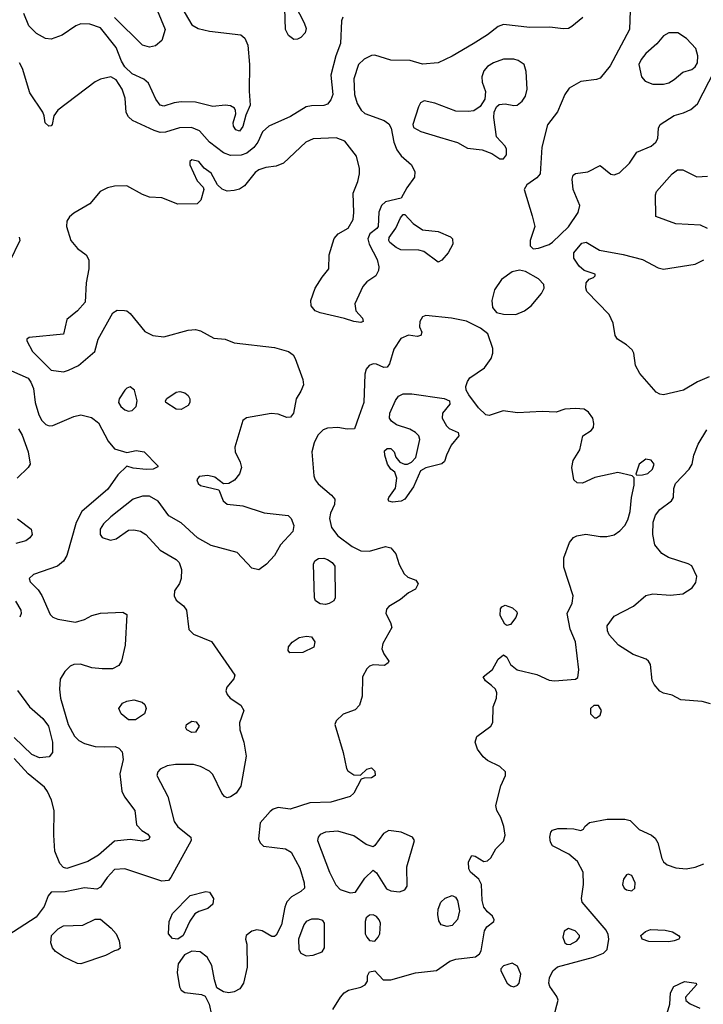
# Model space of a CAD drawing. Extents: x 1173029 to 1307123, y 522559 to 678521.
# Tile 440 of 623: x 1209947 to 1213831, y 615674 to 621271. Entities that reach past the tile are written whole.
import ezdxf

# ---------------------------------------------------------------- set-up
doc = ezdxf.new("R2010")
doc.units = 0

msp = doc.modelspace()

# ---------------------------------------------------------------- linework, layer by layer
at = {"layer": '0CON10XD'}
for points in [[(1210650.4, 621515), (1210774.1, 621215), (1210755, 621152.5), (1210717.5, 621122.5), (1210685, 621114.1), (1210645, 621125.3), (1210485, 621282.4)], [(1210868.2, 621338.2), (1210925, 621240.8), (1210960.7, 621220.7), (1211026.2, 621206.2), (1211203.3, 621185), (1211225.6, 621165), (1211243.5, 621125), (1211253.2, 621015), (1211250.5, 620865), (1211256, 620785), (1211231.2, 620728.8), (1211215, 620663.8), (1211195, 620636.2), (1211175, 620644), (1211162, 620665), (1211160, 620685), (1211174, 620735), (1211173.8, 620755), (1211167, 620767), (1211145, 620780.8), (1211115, 620784.4), (1211045, 620777.9), (1210945, 620801.1), (1210865, 620804.6), (1210825, 620798.8), (1210765, 620778.5), (1210745, 620785.6), (1210719.6, 620819.6), (1210679.5, 620909.5), (1210652, 620932), (1210585, 620962.7), (1210545, 621003.1), (1210525.3, 621035), (1210495, 621112.9), (1210405, 621223.6), (1210345.7, 621245.7), (1210295, 621246.2), (1210265.5, 621235), (1210187.7, 621182.3), (1210125, 621160), (1210094, 621164), (1210041.7, 621191.7), (1209999.2, 621235), (1209970.9, 621305)], [(1211510.8, 621355), (1211562.5, 621252.5), (1211575, 621220), (1211568.6, 621195), (1211545, 621170), (1211525, 621160), (1211505, 621158.6), (1211475, 621180), (1211456.9, 621215), (1211453.4, 621333.4)], [(1211783.8, 621285), (1211775.7, 621265), (1211770.4, 621135), (1211742.5, 621065), (1211715.4, 620955), (1211725.5, 620845), (1211715.4, 620814.6), (1211695, 620791.4), (1211675, 620783.1), (1211605, 620781.9), (1211575, 620774.4), (1211485, 620719.6), (1211362.9, 620665), (1211326.7, 620633.3), (1211299.1, 620575), (1211276.5, 620543.5), (1211238, 620512), (1211205, 620500.3), (1211145, 620499.5), (1211105, 620513.3), (1211024.6, 620575), (1210968.8, 620638.8), (1210922.6, 620657.4), (1210855, 620655.4), (1210775, 620631.8), (1210745, 620629.6), (1210710.4, 620640.4), (1210588.5, 620698.5), (1210565, 620717.8), (1210552.2, 620742.2), (1210545.2, 620825), (1210529.1, 620875), (1210495, 620929.3), (1210465, 620946.7), (1210405, 620932.7), (1210375, 620916.7), (1210163.9, 620756.1), (1210141.2, 620725), (1210131.2, 620675), (1210125, 620666.7), (1210112.5, 620665), (1210091.2, 620685), (1210086.2, 620725), (1210077.5, 620745), (1210003.9, 620855), (1209962.5, 620992.5), (1209946.3, 621026.3)], [(1213147, 621283), (1213085, 621231.5), (1213065, 621221.5), (1213035, 621218.2), (1212958.9, 621228.9), (1212845, 621226), (1212695, 621243.8), (1212665, 621231.2), (1212605, 621184.5), (1212523.9, 621133.9), (1212405, 621062.5), (1212325, 621025.8), (1212235, 621017.5), (1212165, 621038), (1212055, 621040), (1211965, 621069.2), (1211945, 621067.1), (1211905, 621047.1), (1211871.9, 621015), (1211845.4, 620934.6), (1211850, 620845), (1211865, 620794.3), (1211887.3, 620757.3), (1211907.7, 620737.7), (1212017.3, 620697.3), (1212045, 620677.9), (1212057.3, 620655), (1212072.3, 620575), (1212090.6, 620530.6), (1212115, 620496.5), (1212172.5, 620445), (1212191.9, 620405), (1212190.6, 620375), (1212145.6, 620315), (1212115, 620256.7), (1212025, 620234.5), (1212001.9, 620215), (1211987.5, 620177.5), (1211984, 620095), (1211977, 620083), (1211936.9, 620053.1), (1211925.7, 620025), (1211932.5, 619995), (1211978, 619908), (1211987.5, 619865), (1211985.5, 619845), (1211970, 619815), (1211920.1, 619779.9), (1211896.5, 619755), (1211850.9, 619655), (1211856.5, 619616.5), (1211893.8, 619575), (1211897.5, 619555), (1211885, 619550), (1211845, 619554.4), (1211793.1, 619573.1), (1211654.7, 619604.7), (1211626.4, 619616.4), (1211603.6, 619643.6), (1211601.9, 619675), (1211625.3, 619745), (1211665, 619807.8), (1211703.8, 619855), (1211705.7, 619935), (1211734, 620026), (1211756.2, 620053.8), (1211812.5, 620085), (1211842, 620135), (1211846.2, 620175), (1211840.8, 620285), (1211868.9, 620351.1), (1211876.7, 620395), (1211876.7, 620425), (1211860, 620495), (1211795, 620579.4), (1211745, 620599.5), (1211615, 620592.9), (1211572.5, 620575), (1211445.3, 620454.7), (1211405, 620437.9), (1211345, 620430.4), (1211305, 620416.9), (1211285, 620401.5), (1211225, 620326.7), (1211195, 620308.1), (1211165, 620299.2), (1211125, 620296), (1211097.1, 620307.1), (1211071.3, 620331.3), (1211035, 620398), (1210995.8, 620425.8), (1210965, 620463.8), (1210925, 620473.3), (1210913.3, 620465), (1210913.8, 620445), (1210954.3, 620354.3), (1210988.8, 620318.8), (1210994, 620305), (1210975.9, 620244.1), (1210955, 620223.8), (1210845, 620222.5), (1210755, 620258.6), (1210685, 620262.5), (1210645, 620277.5), (1210555, 620326.7), (1210485, 620324.3), (1210445, 620314.3), (1210404, 620295), (1210345.4, 620224.6), (1210255, 620171.5), (1210230.4, 620149.6), (1210215.5, 620125), (1210211.8, 620095), (1210237.9, 620015), (1210275, 619969.5), (1210323.8, 619935), (1210338.8, 619905), (1210339.2, 619855), (1210324.4, 619775), (1210318, 619665), (1210276, 619615), (1210215, 619566.2), (1210195, 619482.5), (1210000, 619465), (1209986.7, 619455), (1209986.7, 619445), (1210020, 619385), (1210125, 619279.4), (1210195, 619268.6), (1210225, 619279.2)], [(1213416.2, 621323.8), (1213411.2, 621215), (1213301.8, 621008.2), (1213245, 620937.5), (1213225, 620930), (1213135, 620920), (1213069.5, 620880.5), (1213043.6, 620845), (1213003.3, 620746.7), (1212946.5, 620673.5), (1212913.9, 620546.1), (1212903.3, 620395), (1212885, 620371.1), (1212828.1, 620331.9), (1212812.5, 620305), (1212859.5, 620155), (1212873.9, 620095), (1212847.5, 620015), (1212846.7, 619985), (1212865, 619968.8)], [(1213605, 620903.6), (1213635, 620912.2), (1213665, 620930), (1213715, 620972.5), (1213765, 620988.1), (1213785, 621003.1), (1213797.7, 621025), (1213800.4, 621065), (1213787.8, 621107.8), (1213735, 621164), (1213685.7, 621195.7), (1213635, 621196), (1213605, 621178), (1213566.9, 621133.1), (1213505, 621079.4), (1213478.5, 621045), (1213464.5, 621015), (1213480.6, 620945), (1213500.8, 620920.8), (1213544.6, 620904.6), (1213605, 620903.6)], [(1212695, 620480), (1212712.5, 620502.5), (1212713.3, 620535), (1212705, 620552.5), (1212656, 620605), (1212640.6, 620715), (1212642.9, 620745), (1212655.6, 620774.4), (1212671.7, 620788.3), (1212705, 620792.9), (1212755, 620782.5), (1212774.3, 620785.7), (1212802.6, 620807.4), (1212820.6, 620835), (1212829.5, 620875), (1212825.5, 620975.5), (1212812.5, 621015), (1212779.3, 621039.3), (1212755, 621045.6), (1212695, 621045.6), (1212638.8, 621025), (1212604.4, 621005), (1212585, 620979.2), (1212572.3, 620945), (1212575.4, 620915.4), (1212592.6, 620862.6), (1212590.3, 620819.7), (1212562.6, 620777.4), (1212526.9, 620753.1), (1212495, 620747.9), (1212425, 620750.4), (1212306, 620796), (1212245, 620808.6), (1212225, 620798), (1212211.9, 620775), (1212180, 620675), (1212185, 620657.5), (1212225.4, 620635.4), (1212332, 620602), (1212435, 620572), (1212490.7, 620540.7), (1212575, 620530), (1212629.5, 620509.5), (1212675, 620480), (1212695, 620480)], [(1212865, 619968.8), (1212895, 619972), (1212955, 619993.3), (1212975, 620006.7), (1213065, 620093.8), (1213120.7, 620175), (1213130, 620215), (1213092, 620305), (1213086, 620365), (1213092.3, 620387.7), (1213104.2, 620395.8), (1213175, 620405.6), (1213245, 620441.2), (1213305, 620392.5), (1213325, 620389.2), (1213355, 620400), (1213412, 620455), (1213453.1, 620516.9), (1213535, 620551.5), (1213561.9, 620575), (1213571.9, 620595), (1213575.7, 620655), (1213585.8, 620675), (1213664.7, 620725.3), (1213719.1, 620740.9), (1213759.8, 620760.2), (1213798.3, 620791.7), (1213895, 620980)], [(1213854.1, 620084.1), (1213815, 620101.9), (1213675, 620110), (1213561.7, 620151.7), (1213560, 620275), (1213566, 620295), (1213654.7, 620395.3), (1213685, 620416.7), (1213715, 620417.5), (1213795, 620377.9), (1213855, 620381.5)], [(1212325, 619892), (1212243, 619953), (1212215, 619960), (1212113, 619963), (1212085.4, 619975.4), (1212050, 620005), (1212044, 620015), (1212047, 620033), (1212083.1, 620085), (1212110, 620145), (1212125, 620163.3), (1212135, 620163.3), (1212183, 620113), (1212235, 620077.1), (1212325, 620066.5), (1212395, 620035.6), (1212406, 620025), (1212408, 619995), (1212382, 619945), (1212345, 619904), (1212325, 619892)], [(1209944.5, 620035), (1209947.1, 620015), (1209888.6, 619895)], [(1213865, 619241.3), (1213798, 619212), (1213718.6, 619165), (1213605, 619138.1), (1213585, 619141.3), (1213564.2, 619154.2), (1213469.6, 619259.6), (1213445.4, 619305), (1213435.5, 619375), (1213427.1, 619395), (1213395, 619422.9), (1213342.9, 619455), (1213330, 619475), (1213319.2, 619545), (1213296.9, 619595), (1213170, 619725), (1213164.1, 619745.9), (1213166.2, 619775), (1213182.5, 619795), (1213207.5, 619805), (1213217.5, 619815), (1213217.5, 619825), (1213155, 619845.8), (1213125, 619870), (1213094.5, 619915), (1213095.4, 619945), (1213140.5, 619999.5), (1213165, 620005.6), (1213240.9, 619960.9), (1213376.4, 619936.4), (1213485, 619908.5), (1213575, 619859.7), (1213605, 619851.8), (1213785, 619881.2), (1213833.6, 619905)], [(1212765, 619594.7), (1212814.8, 619615.2), (1212853.8, 619645), (1212911.5, 619715), (1212926.9, 619745), (1212924.3, 619765), (1212895, 619797.1), (1212820.3, 619840.3), (1212787.3, 619847.3), (1212745, 619836.9), (1212685, 619794.4), (1212645.4, 619735), (1212629.3, 619675), (1212634.1, 619634.1), (1212656.5, 619606.5), (1212695, 619596.5), (1212765, 619594.7)], [(1210225, 619279.2), (1210281.2, 619305), (1210374, 619385), (1210392.9, 619455), (1210476.1, 619603.9), (1210500.7, 619619.3), (1210541.7, 619618.3), (1210555.7, 619615.7), (1210575, 619601.2), (1210657.9, 619497.9), (1210703.3, 619475), (1210765, 619468.5), (1210905, 619506.5), (1210945, 619510.5), (1210975, 619502.2), (1211049.7, 619459.7), (1211115, 619454.3), (1211165, 619434.4), (1211395, 619407.5), (1211473.8, 619385), (1211500.8, 619365), (1211512.9, 619345), (1211556.5, 619225), (1211559.5, 619195), (1211545, 619160), (1211517.3, 619115), (1211502.5, 619035), (1211485, 619012), (1211465, 619010), (1211415, 619028.5), (1211375, 619032.1), (1211235, 619008), (1211215, 618992.5), (1211169.1, 618840.9), (1211171.3, 618815), (1211200.4, 618755), (1211206.4, 618725), (1211195, 618690), (1211167, 618653), (1211135, 618634.4), (1211105, 618632.5), (1211055, 618670.5), (1211015, 618679.1), (1210967.5, 618675), (1210954.2, 618655), (1210960, 618635), (1210973.2, 618623.2), (1211078.9, 618598.9), (1211103.8, 618535), (1211125, 618516.9), (1211215, 618506.5), (1211335, 618468.5), (1211472.1, 618452.1), (1211490, 618435), (1211504.2, 618395.8), (1211498.1, 618361.9), (1211428.5, 618285), (1211394, 618225), (1211350, 618175), (1211305, 618143.8), (1211265, 618153.3), (1211182.2, 618242.2), (1211035, 618282.7), (1210956.4, 618326.4), (1210865, 618410.5), (1210795, 618451.4), (1210733.1, 618533.1), (1210685, 618562), (1210645, 618562.2), (1210592.2, 618545), (1210465, 618444.5), (1210422.7, 618405), (1210403.8, 618375), (1210404.5, 618345), (1210415, 618327.5), (1210463, 618313), (1210495, 618320.3), (1210565, 618370), (1210595, 618371.8), (1210632.6, 618362.6), (1210663.8, 618343.8), (1210744.3, 618255), (1210835, 618202.2), (1210853.1, 618185), (1210865.6, 618145.6), (1210864.3, 618095), (1210854.5, 618065.5), (1210825.7, 618025), (1210824.5, 617995), (1210835, 617971.4), (1210878.3, 617938.3), (1210894.4, 617915), (1210908.1, 617805), (1210935, 617777.1), (1211036.6, 617736.6), (1211170, 617545), (1211164, 617525), (1211123, 617477), (1211118.1, 617455), (1211125.7, 617435), (1211143.1, 617415), (1211202.5, 617375), (1211220.8, 617345), (1211195.5, 617274.5), (1211198.2, 617235), (1211219.6, 617165), (1211232.7, 617085), (1211204.2, 616914.2), (1211176.5, 616873.5), (1211145, 616852.5), (1211125, 616847.8), (1211110.6, 616855), (1211095.4, 616875), (1211045, 616980), (1211025, 616998.5), (1210975, 617026.2), (1210935, 617037.3), (1210832.6, 617037.4), (1210785, 617029.2), (1210745, 617010), (1210731.2, 616995), (1210726, 616975), (1210789.1, 616855), (1210825, 616712.9), (1210845, 616682.7), (1210918.6, 616625), (1210921.4, 616605), (1210805.7, 616394.3), (1210791.4, 616378.6), (1210755, 616374.5), (1210545, 616443.8), (1210485, 616440), (1210444.6, 616395), (1210405, 616339.4), (1210385, 616328.1), (1210315, 616335.4), (1210205, 616312.8), (1210125, 616310.8), (1210109.3, 616290.7), (1210085, 616229.2), (1210041.2, 616168.8), (1209878.8, 616065)], [(1211726.2, 615645), (1211768.8, 615715), (1211791.2, 615738.8), (1211815, 615753.8), (1211885, 615770.8), (1211910, 615785), (1211923.3, 615805), (1211923.9, 615836.1), (1211935, 615858.8), (1211965, 615863.8), (1212012.5, 615812.5), (1212055, 615812.9), (1212195, 615852.7), (1212315, 615865.6), (1212390.2, 615919.8), (1212425, 615931.1), (1212536.3, 615943.7), (1212559.6, 615960.4), (1212568.8, 615978.8), (1212588, 616092), (1212602, 616115), (1212640, 616145), (1212642.5, 616155), (1212633.3, 616175), (1212605, 616198.8), (1212585, 616226.7), (1212574.4, 616265), (1212570, 616355), (1212555.6, 616385.6), (1212507.5, 616425), (1212498.6, 616445), (1212497, 616483), (1212515, 616520), (1212535, 616516.2), (1212585, 616486.2), (1212605, 616488.8), (1212623.2, 616506.8), (1212652.2, 616557.8), (1212695, 616601.2), (1212705.7, 616635), (1212698.1, 616685), (1212680.6, 616735), (1212658.6, 616775), (1212653.1, 616805), (1212681.1, 616915), (1212707.1, 616975), (1212708, 616995), (1212675.5, 617025.5), (1212605, 617060.6), (1212580.2, 617080.2), (1212547.8, 617125), (1212534.4, 617165), (1212544.1, 617195.9), (1212624, 617255), (1212635.8, 617275), (1212638, 617365), (1212655.7, 617414.3), (1212658, 617445), (1212651.2, 617465), (1212627, 617487), (1212593, 617513), (1212580, 617535), (1212633.2, 617576.8), (1212665, 617636), (1212695, 617660), (1212715, 617647.5), (1212736, 617605), (1212773.3, 617575), (1212885, 617549.1), (1212955, 617516.5), (1212985, 617513.3), (1213105, 617522.5), (1213118.3, 617531.7), (1213123.3, 617575), (1213104.4, 617735), (1213075.5, 617805.5), (1213058.1, 617895), (1213085.8, 617954.2), (1213092.5, 617995), (1213039.3, 618159.3), (1213039.1, 618210.9), (1213070.8, 618299.2), (1213093.4, 618326.6), (1213112.6, 618337.4), (1213163, 618347), (1213245, 618332.3), (1213283.6, 618333.6), (1213325, 618343.5), (1213357.5, 618365), (1213384.7, 618395.3), (1213402.3, 618427.7), (1213416.2, 618475), (1213422.2, 618555), (1213438, 618625), (1213437.5, 618667.5), (1213427.5, 618677.5), (1213345, 618696.5), (1213215, 618668.8), (1213145, 618635.5), (1213115, 618638.6), (1213095.8, 618655), (1213084, 618725), (1213092, 618765), (1213129.4, 618825), (1213146.2, 618905), (1213194.1, 618935.9), (1213207.5, 618952.5), (1213210, 618975), (1213203.5, 619005), (1213179.5, 619039.5), (1213155, 619056.2), (1213105, 619060.5), (1213045, 619056), (1212995, 619040), (1212915, 619044.3), (1212775.4, 619035.4), (1212693.2, 619046.8), (1212615, 619020), (1212595, 619024), (1212554.7, 619064.7), (1212499.1, 619139.1), (1212484.4, 619164.4), (1212482.5, 619185), (1212491.4, 619215), (1212505.4, 619234.6), (1212587.4, 619292.6), (1212626.2, 619345), (1212635.3, 619375), (1212635, 619402.5), (1212607.1, 619485), (1212565, 619518), (1212485, 619558), (1212400, 619575), (1212255, 619590), (1212235, 619582), (1212220, 619555), (1212219.2, 619525), (1212231.2, 619495), (1212226.7, 619475), (1212205, 619470.8), (1212156.8, 619476.8), (1212112.1, 619457.9), (1212072.5, 619397.5), (1212048.9, 619315), (1212035, 619296), (1212015, 619294), (1211975, 619312), (1211955, 619314), (1211933.3, 619305), (1211916, 619285), (1211908.6, 619255), (1211901.8, 619095), (1211874.5, 619015.5), (1211850, 618945), (1211807.7, 618942.3), (1211755, 618951.9), (1211695, 618949.1), (1211670.4, 618939.6), (1211640.8, 618909.2), (1211619.1, 618865), (1211605.9, 618815), (1211618, 618678), (1211625.6, 618655), (1211642.3, 618632.3), (1211718.3, 618568.3), (1211737.1, 618545), (1211735.8, 618515.8), (1211711.9, 618465), (1211706.9, 618435), (1211719.4, 618385), (1211755, 618336.7), (1211835, 618276.5), (1211885, 618252.2), (1211935, 618249.2), (1212025, 618276.9), (1212055, 618268.1), (1212083.1, 618235), (1212103.1, 618173.1), (1212130.7, 618120.7), (1212151.7, 618101.7), (1212197.5, 618085), (1212210, 618065), (1212196.4, 618033.6), (1212156.4, 618013.6), (1212111.2, 617975), (1212044, 617935), (1212030.6, 617919.4), (1212026.7, 617895), (1212054.3, 617845), (1212061.4, 617815), (1212009.4, 617725), (1212004.3, 617695), (1212015, 617666.7), (1212043.8, 617625), (1212041.2, 617615), (1212019.5, 617600.5), (1211955, 617604.2), (1211934.4, 617595.6), (1211919.7, 617580.3), (1211894.3, 617535), (1211892.9, 617425), (1211878, 617375), (1211852.7, 617347.3), (1211785, 617323.3), (1211744.2, 617285.8), (1211737.5, 617265), (1211785.6, 617105), (1211804, 617015), (1211811.9, 617001.9), (1211845, 616978.8), (1211883, 616977), (1211919.5, 617010.5), (1211945, 617018), (1211965, 617000), (1211965.7, 616975), (1211945, 616961.4), (1211905, 616960), (1211887, 616953), (1211846, 616875), (1211824.3, 616855.7), (1211715, 616823.1), (1211595, 616818.6), (1211483, 616783), (1211415, 616792.9), (1211386.6, 616783.4), (1211370.2, 616769.8), (1211312.9, 616705), (1211304.4, 616615), (1211312.4, 616592.4), (1211332.9, 616572.9), (1211457.4, 616557.4), (1211488.9, 616538.9), (1211537.7, 616447.7), (1211563.5, 616365), (1211564.3, 616335), (1211545, 616314.4), (1211490.6, 616285), (1211465, 616257.1), (1211453.2, 616226.8), (1211433.8, 616125), (1211405, 616067.5), (1211395, 616060), (1211379.8, 616059.8), (1211325, 616091.9), (1211295, 616097.8), (1211265, 616089.4), (1211234, 616065), (1211230, 616045), (1211237.5, 616015), (1211239.4, 615885), (1211218.6, 615795), (1211197.6, 615762.4), (1211165, 615744.2), (1211135, 615740), (1211105.6, 615745.6), (1211067.5, 615767.5), (1211053.1, 615813.1), (1211038.6, 615895), (1211011.1, 615941.1), (1210971.7, 615971.7), (1210925, 615976.4), (1210882.9, 615955), (1210846.7, 615905), (1210840.9, 615855), (1210854, 615774), (1210864.6, 615754.6), (1210885, 615741.5), (1210978.9, 615728.9), (1211000.6, 615720.6), (1211022.9, 615675), (1211036, 615615)], [(1209722.8, 619352.8), (1209995, 619232.9), (1210010.8, 619210.8), (1210024.6, 619175), (1210035.3, 619095), (1210055.9, 619025), (1210072.4, 618992.4), (1210095, 618970), (1210115, 618962.1), (1210135, 618963.8), (1210254.6, 619015.4), (1210295, 619024.4), (1210355, 619009.4), (1210395, 618978.6), (1210450.2, 618875), (1210485, 618831.1), (1210555, 618810), (1210608.3, 618821.7), (1210653.3, 618815), (1210732.5, 618735), (1210731.7, 618728.3), (1210705, 618716), (1210665, 618714.3), (1210592.3, 618722.3), (1210555, 618732.5), (1210505, 618683.3), (1210447.8, 618602.2), (1210300.5, 618475), (1210267.3, 618412.7), (1210214.4, 618225), (1210196.2, 618193.8), (1210160.8, 618165), (1210025, 618117.3), (1210000, 618095), (1210005.7, 618075), (1210050.9, 618030.9), (1210072.7, 617997.3), (1210119.3, 617889.3), (1210134.5, 617874.5), (1210163.2, 617863.2), (1210263, 617847), (1210315, 617861.1), (1210356.4, 617883.6), (1210405, 617898.1), (1210533.6, 617903.6), (1210555, 617890), (1210546.4, 617715), (1210526.1, 617625), (1210510.3, 617599.7), (1210475, 617581.8), (1210415, 617580), (1210357, 617587), (1210293, 617607), (1210255, 617605.8), (1210234.4, 617595.6), (1210203.4, 617566.6), (1210177, 617523), (1210172.2, 617465), (1210178.8, 617415), (1210222.9, 617265), (1210258.2, 617198.2), (1210283, 617173), (1210315, 617156), (1210375, 617139.4), (1210428, 617138), (1210488.6, 617138.6), (1210509.8, 617129.8), (1210529.3, 617109.3), (1210534.5, 617065), (1210515.3, 616984.7), (1210526.9, 616885), (1210542.7, 616852.7), (1210601.2, 616775), (1210610, 616695), (1210641.2, 616661.2), (1210675, 616641.2), (1210686.2, 616625), (1210678.3, 616611.7), (1210645, 616601.9), (1210575, 616610), (1210485, 616601.2), (1210395, 616522.1), (1210333.7, 616486.3), (1210215, 616446.4), (1210195, 616451.5), (1210174.8, 616474.8), (1210145.5, 616545), (1210140, 616635), (1210142.1, 616775), (1210127.5, 616835), (1210105, 616884.3), (1210087.4, 616907.4), (1209995.3, 616985), (1209915, 617072.2)], [(1210565, 619045.6), (1210585, 619049.4), (1210608, 619072), (1210614.6, 619105), (1210600, 619165), (1210575, 619183.1), (1210555, 619176.7), (1210545, 619165.6), (1210511.8, 619115), (1210508.5, 619095), (1210522, 619072), (1210545, 619052.5), (1210565, 619045.6)], [(1210865, 619054.4), (1210835, 619056.5), (1210777.1, 619095), (1210774.4, 619105), (1210782.4, 619117.6), (1210835, 619154.4), (1210856.8, 619156.8), (1210885, 619150), (1210904.2, 619135), (1210914.4, 619115), (1210914.4, 619095), (1210905, 619077.5), (1210865, 619054.4)], [(1212065, 618528), (1212045, 618533.8), (1212041.2, 618541.2), (1212043.8, 618555), (1212082.8, 618607.2), (1212088.9, 618665), (1212078.1, 618698.1), (1212055, 618716.2), (1212037.1, 618745), (1212021.5, 618795), (1212020, 618820), (1212035, 618834.2), (1212055, 618832.5), (1212074, 618815), (1212084.1, 618784.1), (1212106.1, 618756.1), (1212133.9, 618743.9), (1212150, 618745), (1212172.5, 618755), (1212198.3, 618781.7), (1212220, 618885), (1212213.8, 618905), (1212196.7, 618925), (1212163.7, 618943.7), (1212088.1, 618968.1), (1212059.5, 618989.5), (1212048.9, 619005), (1212050.5, 619035), (1212083, 619107), (1212099.5, 619130.5), (1212125, 619144.1), (1212174.7, 619144.7), (1212358.3, 619118.3), (1212388.8, 619105), (1212391.2, 619085), (1212348.8, 619035), (1212348, 619005), (1212371.9, 618961.9), (1212387.3, 618947.3), (1212437.5, 618925), (1212442.5, 618905), (1212397.7, 618852.3), (1212371.2, 618795), (1212360.7, 618759.3), (1212345, 618746.7), (1212255, 618724), (1212225, 618706.7), (1212183.5, 618615), (1212135, 618545.8), (1212115, 618533.1), (1212065, 618528)], [(1209940.4, 618945), (1209959.9, 618909.9), (1209994, 618814), (1210006.4, 618745), (1209995.6, 618724.4), (1209932.4, 618665)], [(1213872.4, 617382.4), (1213825, 617395.6), (1213704.2, 617404.2), (1213655, 617431.2), (1213605, 617442), (1213585, 617454), (1213552, 617492), (1213541.4, 617515), (1213530.8, 617605), (1213520, 617625), (1213506.2, 617635), (1213431.7, 617661.7), (1213349.2, 617715), (1213296.9, 617775), (1213286.4, 617796.4), (1213284.4, 617825), (1213325, 617880), (1213435, 617938), (1213505, 617998.6), (1213545, 618006.9), (1213645, 618000.5), (1213715, 618006.9), (1213768.6, 618041.4), (1213788.9, 618071.1), (1213794.3, 618105), (1213765.5, 618165.5), (1213745, 618178.6), (1213634.1, 618214.1), (1213595, 618236.9), (1213556.1, 618286.1), (1213543.9, 618343.9), (1213546.8, 618415), (1213560, 618455), (1213585, 618486.8), (1213650.5, 618535), (1213660.9, 618555), (1213664.6, 618605), (1213673.5, 618635), (1213751.5, 618715), (1213768.5, 618745), (1213778.1, 618795), (1213801.3, 618858.7), (1213851.2, 618938.8)], [(1213452.5, 618682.5), (1213485, 618684), (1213515, 618691.4), (1213542.9, 618715), (1213551.4, 618745), (1213535, 618767.1), (1213505, 618772.5), (1213466.2, 618745), (1213448.3, 618688.3), (1213452.5, 618682.5)], [(1209934.1, 618434.1), (1210012.5, 618375), (1210018, 618345), (1210004, 618325), (1209981.3, 618308.7), (1209925, 618292.9)], [(1211685, 617946), (1211655, 617951.2), (1211628.3, 617968.3), (1211621.2, 617985), (1211615.7, 618175), (1211624.5, 618195.5), (1211645, 618208.1), (1211675, 618210), (1211695, 618202.7), (1211722.5, 618185), (1211738, 618165), (1211738.8, 617985), (1211731.7, 617968.3), (1211705, 617952), (1211685, 617946)], [(1209923.3, 617965), (1209953.9, 617915), (1209954.6, 617895), (1209946.8, 617875)], [(1212715, 617827.5), (1212704.1, 617834.1), (1212677.5, 617885), (1212678.8, 617921.2), (1212686.1, 617933.9), (1212705, 617943.3), (1212747, 617927), (1212771.2, 617905), (1212773.8, 617895), (1212765, 617872.5), (1212735, 617833.3), (1212715, 617827.5)], [(1211482.3, 617672.3), (1211472.5, 617685), (1211474.5, 617705.5), (1211495, 617732), (1211535, 617758.6), (1211577.3, 617767.3), (1211605, 617762), (1211624.2, 617735), (1211618, 617705), (1211555, 617674.4), (1211482.3, 617672.3)], [(1209935, 617457.5), (1210002.2, 617365), (1210079, 617299), (1210110.4, 617255), (1210133.8, 617165), (1210132.9, 617105), (1210115, 617080.8), (1210060, 617075), (1210015, 617093.1), (1209915, 617191.5)], [(1210605, 617291.4), (1210565, 617291.9), (1210522.9, 617325), (1210510.8, 617355), (1210530, 617385), (1210555, 617397.8), (1210595, 617405.6), (1210641.9, 617391.9), (1210657.9, 617377.9), (1210665.7, 617355), (1210655.8, 617325), (1210605, 617291.4)], [(1213225, 617302.5), (1213245, 617317.5), (1213253.3, 617345), (1213235, 617372.5), (1213208.3, 617371.7), (1213190, 617355), (1213190, 617325), (1213212.5, 617302.5), (1213225, 617302.5)], [(1210925, 617218.8), (1210896.7, 617235), (1210890, 617245), (1210894, 617265), (1210925, 617284.2), (1210950.3, 617280.3), (1210965.7, 617255), (1210945, 617221.2), (1210925, 617218.8)], [(1212981.5, 615605), (1213006.8, 615696.8), (1212999, 615719), (1212959.1, 615775), (1212953.8, 615795), (1212957.5, 615825), (1212976.2, 615863.8), (1213003.3, 615886.7), (1213207.2, 615942.8), (1213264.7, 615965.3), (1213285.5, 615985), (1213293.8, 616045), (1213290.8, 616070.8), (1213280, 616095), (1213141.9, 616255), (1213139.4, 616275), (1213150.6, 616355), (1213148.1, 616425), (1213115.4, 616485.4), (1213066.7, 616526.7), (1212974.2, 616575), (1212962.5, 616595), (1212958.5, 616625), (1212965, 616653.3), (1212975, 616664), (1213005, 616672.9), (1213055, 616673.1), (1213095, 616672), (1213135, 616662.5), (1213150, 616670), (1213157.5, 616685), (1213185, 616708), (1213285, 616725.6), (1213385, 616727.1), (1213415, 616719.2), (1213467.5, 616667.5), (1213535.9, 616635.9), (1213558.1, 616618.1), (1213572.4, 616592.4), (1213595, 616502), (1213605, 616484), (1213625, 616467.1), (1213675, 616450), (1213734.2, 616444.2), (1213785, 616454.2), (1213835, 616472.5)], [(1211825, 616307.5), (1211855, 616311.2), (1211908.1, 616391.9), (1211955, 616436.7), (1211975, 616421.2), (1212031.2, 616331.2), (1212055, 616318.9), (1212105, 616314.3), (1212135, 616324.3), (1212149.2, 616345), (1212147.1, 616455), (1212190.8, 616605), (1212178, 616625), (1212115, 616652.1), (1212045, 616662.3), (1212013.5, 616645), (1211965, 616576.2), (1211955, 616570), (1211915, 616582), (1211845, 616632.5), (1211755, 616658.5), (1211685, 616651.8), (1211655, 616638.5), (1211641.9, 616625), (1211639.4, 616605), (1211706.9, 616425), (1211744, 616354), (1211767.4, 616327.4), (1211825, 616307.5)], [(1213425, 616320), (1213442.2, 616335), (1213444.5, 616365), (1213425, 616406.7), (1213405, 616413.8), (1213395, 616410), (1213377.5, 616385), (1213371.9, 616355), (1213380.6, 616335), (1213394.1, 616324.1), (1213425, 616320)], [(1210845, 616043.5), (1210815, 616047.8), (1210792.9, 616075), (1210795.4, 616145), (1210815, 616190.6), (1210915, 616293.3), (1211005, 616316), (1211025, 616311.2), (1211048.5, 616275), (1211045, 616244), (1211015, 616218.6), (1210965, 616202), (1210942.2, 616187.8), (1210913.4, 616146.6), (1210875.9, 616065), (1210845, 616043.5)], [(1212375.8, 616115.8), (1212342.5, 616125), (1212327.7, 616147.7), (1212323.1, 616185), (1212324.5, 616215.5), (1212340, 616255), (1212365, 616277.1), (1212405, 616292.9), (1212422.6, 616282.6), (1212435, 616263.8), (1212446.4, 616205), (1212435, 616156.2), (1212405, 616121.4), (1212375.8, 616115.8)], [(1211965, 616033.1), (1211984.4, 616055), (1211992.2, 616075), (1211996.7, 616135), (1211989.4, 616155), (1211973.6, 616173.6), (1211955, 616181.9), (1211935, 616180), (1211916.2, 616165), (1211909.2, 616145), (1211910.6, 616075), (1211918.6, 616055), (1211935, 616037.1), (1211965, 616033.1)], [(1210295, 615904.4), (1210275, 615905.7), (1210195, 615944.4), (1210150, 615975), (1210134, 615995), (1210123.4, 616023.4), (1210128.1, 616065), (1210166, 616104), (1210195, 616120), (1210305.5, 616124.5), (1210375, 616158.6), (1210405, 616158.6), (1210467, 616107), (1210495.7, 616075), (1210512, 616035), (1210517, 615993), (1210507, 615983), (1210485, 615978.8), (1210435, 615950.6), (1210295, 615904.4)], [(1211575, 615950.4), (1211615, 615954), (1211665, 615971.8), (1211679.6, 615995), (1211679.4, 616135), (1211669.8, 616149.8), (1211645, 616157.8), (1211605, 616157.5), (1211575, 616144.2), (1211560.6, 616125), (1211530.5, 616045), (1211532.2, 615985), (1211544, 615964), (1211575, 615950.4)], [(1213075, 616014.4), (1213113.1, 616035), (1213127.5, 616055), (1213127.5, 616065), (1213102.3, 616092.3), (1213065, 616104.5), (1213040.5, 616089.5), (1213032.2, 616055), (1213045, 616024.3), (1213055.5, 616015.5), (1213075, 616014.4)], [(1213635, 616029.5), (1213521.1, 616031.1), (1213483.8, 616045), (1213476, 616065), (1213502.2, 616087.8), (1213531.3, 616098.7), (1213615, 616095.5), (1213655.4, 616085.4), (1213690, 616065), (1213697.5, 616055), (1213692.5, 616045), (1213665, 616034.3), (1213635, 616029.5)], [(1212755, 615774.2), (1212775, 615782), (1212785.7, 615795), (1212794.3, 615845), (1212775, 615891.2), (1212745, 615908), (1212695, 615892.5), (1212680, 615875), (1212680, 615865), (1212716.2, 615795), (1212735, 615780), (1212755, 615774.2)], [(1213620, 615605), (1213640, 615675), (1213645, 615740), (1213663.8, 615775), (1213725, 615804.3), (1213790, 615795), (1213792.5, 615785), (1213730, 615715), (1213731.2, 615695), (1213756.6, 615676.6), (1213812.2, 615652.2)]]:
    msp.add_lwpolyline(points, dxfattribs=at)

doc.saveas('drawing.dxf')
